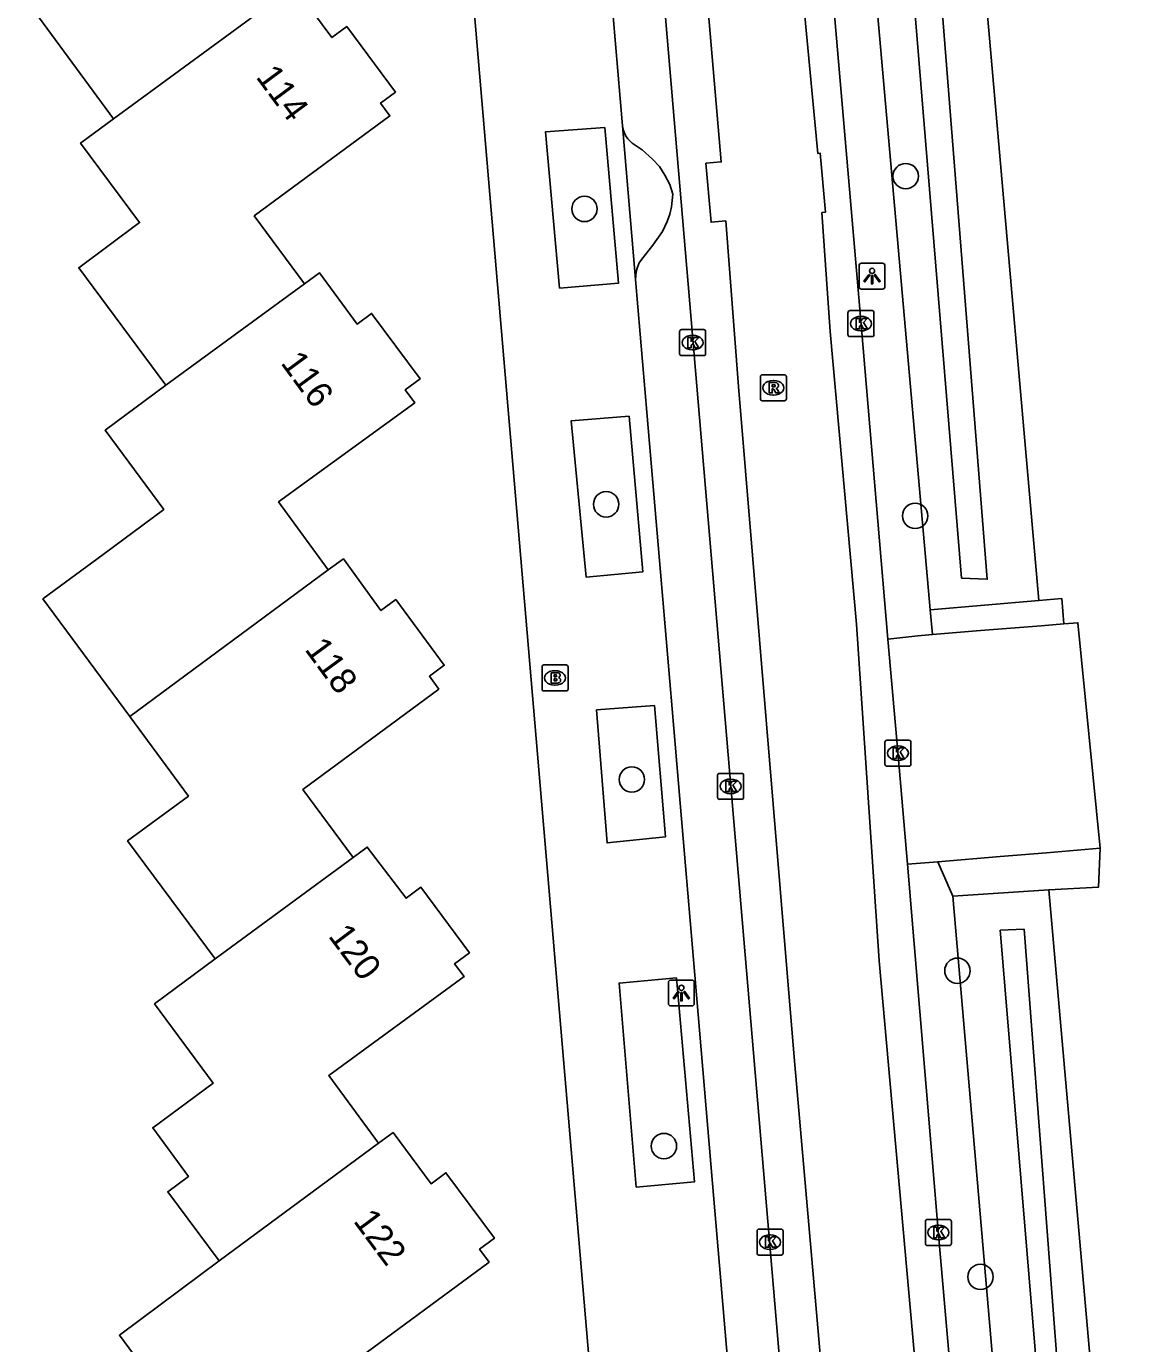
# Model space of a CAD drawing. Extents: x 163427 to 164190, y 380331 to 381641.
# Drawn here: x 163928.8 to 163971.9, y 381101.7 to 381152.4 of the extents above; entities that cross this region are included whole.
import ezdxf

# ---------------------------------------------------------------- set-up
doc = ezdxf.new("R2010")
doc.units = 0
for name, color, linetype in [('IMGEO_Boom', 7, 'Continuous'), ('IMGEO_Brandkraan', 7, 'Continuous'), ('IMGEO_Erf', 7, 'Continuous'), ('IMGEO_Groenvoorziening', 7, 'Continuous'), ('IMGEO_Haag', 7, 'Continuous'), ('IMGEO_Kolk', 7, 'Continuous'), ('IMGEO_Lichtpunt', 7, 'Continuous'), ('IMGEO_Pand', 7, 'Continuous'), ('IMGEO_Pand_nummerreeks', 7, 'Continuous'), ('IMGEO_Parkeervlak_open', 7, 'Continuous'), ('IMGEO_Rijbaan_lokaal_gesloten', 7, 'Continuous'), ('IMGEO_Rijbaan_lokaal_open', 7, 'Continuous'), ('IMGEO_Rioolput', 7, 'Continuous'), ('IMGEO_Voetpad_open', 7, 'Continuous'), ('IMGEO_Waterloop', 7, 'Continuous')]:
    doc.layers.add(name, color=color, linetype=linetype)

msp = doc.modelspace()

# ---------------------------------------------------------------- linework, layer by layer
at = {"layer": 'IMGEO_Boom'}
for centre in [(163962.63, 381146.6), (163950.264, 381145.339), (163951.101, 381133.969), (163962.994, 381133.526), (163952.09, 381123.378), (163964.621, 381116.017), (163953.324, 381109.268), (163965.509, 381104.234)]:
    msp.add_circle(centre, 0.489, dxfattribs=at)
at = {"layer": 'IMGEO_Brandkraan'}
for p, q in [((163948.63, 381126.86), (163948.63, 381127.712)), ((163948.705, 381127.786), (163949.557, 381127.786)), ((163949.118, 381127.566), (163949.143, 381127.566)), ((163949.631, 381127.712), (163949.631, 381126.86)), ((163949.141, 381127.006), (163949.116, 381127.006)), ((163949.557, 381126.786), (163948.705, 381126.786))]:
    msp.add_line(p, q, dxfattribs=at)
for points in [[(163948.63, 381126.86), (163948.63, 381127.712)], [(163948.705, 381127.786), (163949.557, 381127.786)], [(163948.978, 381127.486), (163948.978, 381127.086), (163949.191, 381127.086)], [(163949.209, 381127.486), (163948.978, 381127.486)], [(163949.157, 381127.405), (163949.103, 381127.405), (163949.103, 381127.329)], [(163949.631, 381127.712), (163949.631, 381126.86)], [(163949.103, 381127.329), (163949.156, 381127.329)], [(163949.165, 381127.253), (163949.103, 381127.253), (163949.103, 381127.172)], [(163949.103, 381127.172), (163949.165, 381127.172)], [(163949.557, 381126.786), (163948.705, 381126.786)]]:
    msp.add_lwpolyline(points, dxfattribs=at)
for centre, radius, start, end in [((163948.707, 381127.71), 0.0765, 91.552, 178.448), ((163948.707, 381127.71), 0.0765, 91.552, 178.448), ((163949.158, 381127.367), 0.0379, 267.8285, 90.9355), ((163949.213, 381127.341), 0.145, 59.4692, 91.5367), ((163949.238, 381127.388), 0.0922, 285.5137, 58.1501), ((163949.555, 381127.71), 0.0765, 1.552, 88.448), ((163949.555, 381127.71), 0.0765, 1.552, 88.448), ((163949.166, 381127.212), 0.0404, 269.8759, 90.5077), ((163949.197, 381127.337), 0.251, 268.6676, 293.5347), ((163949.243, 381127.196), 0.105, 301.3115, 78.989), ((163948.707, 381126.862), 0.0765, 181.552, 268.448), ((163948.707, 381126.862), 0.0765, 181.552, 268.448), ((163949.555, 381126.862), 0.0765, 271.552, 358.448), ((163949.555, 381126.862), 0.0765, 271.552, 358.448)]:
    msp.add_arc(centre, radius, start, end, dxfattribs=at)
for centre, major_axis, ratio, start_param, end_param in [((163949.117, 381127.286), (-0.387, 0.002), 0.722429, 4.712389, 7.853982), ((163949.142, 381127.286), (-0.39, 0.002), 0.717154, 1.570796, 4.712389)]:
    msp.add_ellipse(centre, major_axis=major_axis, ratio=ratio, start_param=start_param, end_param=end_param, dxfattribs=at)
at = {"layer": 'IMGEO_Erf'}
for points in [[(163964.083, 381172.104), (163967.761, 381130.27)], [(163968.143, 381119.133), (163971.906, 381076.452)]]:
    msp.add_lwpolyline(points, dxfattribs=at)
at = {"layer": 'IMGEO_Groenvoorziening'}
for points in [[(163959.878, 381171.815), (163963.576, 381129.903)], [(163964.442, 381118.892), (163968.112, 381076.236), (163969.993, 381076.343), (163971.906, 381076.452)]]:
    msp.add_lwpolyline(points, dxfattribs=at)
at = {"layer": 'IMGEO_Haag'}
for points in [[(163963.576, 381129.903), (163967.761, 381130.27)], [(163967.761, 381130.27), (163968.638, 381130.341), (163968.718, 381129.364)], [(163963.66, 381128.956), (163963.576, 381129.903)], [(163970.115, 381120.734), (163970.049, 381119.228), (163968.143, 381119.133)], [(163963.863, 381120.205), (163964.442, 381118.892)], [(163968.143, 381119.133), (163964.442, 381118.892)]]:
    msp.add_lwpolyline(points, dxfattribs=at)
at = {"layer": 'IMGEO_Kolk'}
for p, q in [((163960.409, 381140.496), (163960.409, 381141.348)), ((163960.484, 381141.422), (163961.336, 381141.422)), ((163960.897, 381141.202), (163960.922, 381141.202)), ((163961.41, 381141.348), (163961.41, 381140.496)), ((163953.927, 381139.766), (163953.927, 381140.618)), ((163954.002, 381140.692), (163954.854, 381140.692)), ((163954.928, 381140.618), (163954.928, 381139.766)), ((163960.92, 381140.642), (163960.895, 381140.642)), ((163954.415, 381140.472), (163954.44, 381140.472)), ((163961.336, 381140.422), (163960.484, 381140.422)), ((163954.854, 381139.692), (163954.002, 381139.692)), ((163954.438, 381139.912), (163954.413, 381139.912)), ((163961.905, 381124.89), (163962.757, 381124.89)), ((163961.83, 381123.964), (163961.83, 381124.816)), ((163962.318, 381124.67), (163962.343, 381124.67)), ((163962.831, 381124.816), (163962.831, 381123.964)), ((163962.757, 381123.89), (163961.905, 381123.89)), ((163962.341, 381124.11), (163962.316, 381124.11)), ((163955.39, 381122.688), (163955.39, 381123.54)), ((163955.465, 381123.614), (163956.317, 381123.614)), ((163955.878, 381123.394), (163955.903, 381123.394)), ((163956.391, 381123.54), (163956.391, 381122.688)), ((163955.901, 381122.834), (163955.876, 381122.834)), ((163956.317, 381122.614), (163955.465, 381122.614)), ((163963.387, 381105.516), (163963.387, 381106.368)), ((163963.462, 381106.442), (163964.314, 381106.442)), ((163963.875, 381106.222), (163963.9, 381106.222)), ((163964.388, 381106.368), (163964.388, 381105.516)), ((163956.908, 381105.145), (163956.908, 381105.997)), ((163956.983, 381106.071), (163957.835, 381106.071)), ((163957.396, 381105.851), (163957.421, 381105.851)), ((163957.909, 381105.997), (163957.909, 381105.145)), ((163963.898, 381105.662), (163963.873, 381105.662)), ((163957.835, 381105.071), (163956.983, 381105.071)), ((163957.419, 381105.291), (163957.394, 381105.291)), ((163964.314, 381105.442), (163963.462, 381105.442))]:
    msp.add_line(p, q, dxfattribs=at)
for points in [[(163960.409, 381140.496), (163960.409, 381141.348)], [(163960.484, 381141.422), (163961.336, 381141.422)], [(163960.73, 381141.122), (163960.853, 381141.122), (163960.853, 381140.971), (163960.983, 381141.122), (163961.147, 381141.122), (163961.001, 381140.971), (163961.154, 381140.722), (163961.002, 381140.722), (163960.917, 381140.886), (163960.853, 381140.819), (163960.853, 381140.722), (163960.73, 381140.722), (163960.73, 381141.122)], [(163961.41, 381141.348), (163961.41, 381140.496)], [(163953.927, 381139.766), (163953.927, 381140.618)], [(163954.002, 381140.692), (163954.854, 381140.692)], [(163954.928, 381140.618), (163954.928, 381139.766)], [(163954.248, 381140.392), (163954.371, 381140.392), (163954.371, 381140.241), (163954.501, 381140.392), (163954.665, 381140.392), (163954.519, 381140.241), (163954.672, 381139.992), (163954.52, 381139.992), (163954.435, 381140.156), (163954.371, 381140.089), (163954.371, 381139.992), (163954.248, 381139.992), (163954.248, 381140.392)], [(163961.336, 381140.422), (163960.484, 381140.422)], [(163954.854, 381139.692), (163954.002, 381139.692)], [(163961.905, 381124.89), (163962.757, 381124.89)], [(163961.83, 381123.964), (163961.83, 381124.816)], [(163962.151, 381124.59), (163962.274, 381124.59), (163962.274, 381124.439), (163962.404, 381124.59), (163962.568, 381124.59), (163962.422, 381124.439), (163962.575, 381124.19), (163962.423, 381124.19), (163962.338, 381124.354), (163962.274, 381124.287), (163962.274, 381124.19), (163962.151, 381124.19), (163962.151, 381124.59)], [(163962.831, 381124.816), (163962.831, 381123.964)], [(163962.757, 381123.89), (163961.905, 381123.89)], [(163955.39, 381122.688), (163955.39, 381123.54)], [(163955.465, 381123.614), (163956.317, 381123.614)], [(163955.711, 381123.314), (163955.834, 381123.314), (163955.834, 381123.163), (163955.964, 381123.314), (163956.128, 381123.314), (163955.982, 381123.163), (163956.135, 381122.914), (163955.983, 381122.914), (163955.898, 381123.078), (163955.834, 381123.011), (163955.834, 381122.914), (163955.711, 381122.914), (163955.711, 381123.314)], [(163956.391, 381123.54), (163956.391, 381122.688)], [(163956.317, 381122.614), (163955.465, 381122.614)], [(163963.387, 381105.516), (163963.387, 381106.368)], [(163963.462, 381106.442), (163964.314, 381106.442)], [(163963.708, 381106.142), (163963.831, 381106.142), (163963.831, 381105.991), (163963.961, 381106.142), (163964.125, 381106.142), (163963.979, 381105.991), (163964.132, 381105.742), (163963.98, 381105.742), (163963.895, 381105.906), (163963.831, 381105.839), (163963.831, 381105.742), (163963.708, 381105.742), (163963.708, 381106.142)], [(163964.388, 381106.368), (163964.388, 381105.516)], [(163956.908, 381105.145), (163956.908, 381105.997)], [(163956.983, 381106.071), (163957.835, 381106.071)], [(163957.229, 381105.771), (163957.352, 381105.771), (163957.352, 381105.62), (163957.482, 381105.771), (163957.646, 381105.771), (163957.5, 381105.62), (163957.653, 381105.371), (163957.501, 381105.371), (163957.416, 381105.535), (163957.352, 381105.468), (163957.352, 381105.371), (163957.229, 381105.371), (163957.229, 381105.771)], [(163957.909, 381105.997), (163957.909, 381105.145)], [(163957.835, 381105.071), (163956.983, 381105.071)], [(163964.314, 381105.442), (163963.462, 381105.442)]]:
    msp.add_lwpolyline(points, dxfattribs=at)
for centre, start, end in [((163960.486, 381141.346), 91.552, 178.448), ((163960.486, 381141.346), 91.552, 178.448), ((163961.334, 381141.346), 1.552, 88.448), ((163961.334, 381141.346), 1.552, 88.448), ((163954.004, 381140.616), 91.552, 178.448), ((163954.004, 381140.616), 91.552, 178.448), ((163954.852, 381140.616), 1.552, 88.448), ((163954.852, 381140.616), 1.552, 88.448), ((163960.486, 381140.498), 181.552, 268.448), ((163960.486, 381140.498), 181.552, 268.448), ((163961.334, 381140.498), 271.552, 358.448), ((163961.334, 381140.498), 271.552, 358.448), ((163954.004, 381139.768), 181.552, 268.448), ((163954.004, 381139.768), 181.552, 268.448), ((163954.852, 381139.768), 271.552, 358.448), ((163954.852, 381139.768), 271.552, 358.448), ((163961.907, 381124.814), 91.552, 178.448), ((163961.907, 381124.814), 91.552, 178.448), ((163962.755, 381124.814), 1.552, 88.448), ((163962.755, 381124.814), 1.552, 88.448), ((163961.907, 381123.966), 181.552, 268.448), ((163961.907, 381123.966), 181.552, 268.448), ((163962.755, 381123.966), 271.552, 358.448), ((163962.755, 381123.966), 271.552, 358.448), ((163955.467, 381123.538), 91.552, 178.448), ((163955.467, 381123.538), 91.552, 178.448), ((163956.315, 381123.538), 1.552, 88.448), ((163956.315, 381123.538), 1.552, 88.448), ((163955.467, 381122.69), 181.552, 268.448), ((163955.467, 381122.69), 181.552, 268.448), ((163956.315, 381122.69), 271.552, 358.448), ((163956.315, 381122.69), 271.552, 358.448), ((163963.464, 381106.366), 91.552, 178.448), ((163963.464, 381106.366), 91.552, 178.448), ((163964.312, 381106.366), 1.552, 88.448), ((163964.312, 381106.366), 1.552, 88.448), ((163956.985, 381105.995), 91.552, 178.448), ((163956.985, 381105.995), 91.552, 178.448), ((163957.833, 381105.995), 1.552, 88.448), ((163957.833, 381105.995), 1.552, 88.448), ((163956.985, 381105.147), 181.552, 268.448), ((163956.985, 381105.147), 181.552, 268.448), ((163957.833, 381105.147), 271.552, 358.448), ((163957.833, 381105.147), 271.552, 358.448), ((163963.464, 381105.518), 181.552, 268.448), ((163963.464, 381105.518), 181.552, 268.448), ((163964.312, 381105.518), 271.552, 358.448), ((163964.312, 381105.518), 271.552, 358.448)]:
    msp.add_arc(centre, 0.0765, start, end, dxfattribs=at)
for centre, major_axis, ratio, start_param, end_param in [((163960.896, 381140.922), (-0.387, 0.002), 0.722429, 4.712389, 7.853982), ((163960.921, 381140.922), (-0.39, 0.002), 0.717154, 1.570796, 4.712389), ((163954.414, 381140.192), (-0.387, 0.002), 0.722429, 4.712389, 7.853982), ((163954.439, 381140.192), (-0.39, 0.002), 0.717154, 1.570796, 4.712389), ((163962.317, 381124.39), (-0.387, 0.002), 0.722429, 4.712389, 7.853982), ((163962.342, 381124.39), (-0.39, 0.002), 0.717154, 1.570796, 4.712389), ((163955.877, 381123.114), (-0.387, 0.002), 0.722429, 4.712389, 7.853982), ((163955.902, 381123.114), (-0.39, 0.002), 0.717154, 1.570796, 4.712389), ((163963.874, 381105.942), (-0.387, 0.002), 0.722429, 4.712389, 7.853982), ((163963.899, 381105.942), (-0.39, 0.002), 0.717154, 1.570796, 4.712389), ((163957.395, 381105.571), (-0.387, 0.002), 0.722429, 4.712389, 7.853982), ((163957.42, 381105.571), (-0.39, 0.002), 0.717154, 1.570796, 4.712389)]:
    msp.add_ellipse(centre, major_axis=major_axis, ratio=ratio, start_param=start_param, end_param=end_param, dxfattribs=at)
at = {"layer": 'IMGEO_Lichtpunt'}
for p, q in [((163960.837, 381143.155), (163960.837, 381142.348)), ((163960.837, 381143.155), (163960.837, 381142.348)), ((163961.739, 381143.25), (163960.931, 381143.25)), ((163961.739, 381143.25), (163960.931, 381143.25)), ((163961.833, 381142.348), (163961.833, 381143.155)), ((163961.833, 381142.348), (163961.833, 381143.155)), ((163960.931, 381142.254), (163961.739, 381142.254)), ((163960.931, 381142.254), (163961.739, 381142.254)), ((163953.497, 381115.562), (163953.497, 381114.755)), ((163953.497, 381115.562), (163953.497, 381114.755)), ((163954.399, 381115.657), (163953.591, 381115.657)), ((163954.399, 381115.657), (163953.591, 381115.657)), ((163954.493, 381114.755), (163954.493, 381115.562)), ((163954.493, 381114.755), (163954.493, 381115.562)), ((163953.591, 381114.661), (163954.399, 381114.661)), ((163953.591, 381114.661), (163954.399, 381114.661))]:
    msp.add_line(p, q, dxfattribs=at)
for points in [[(163961.211, 381142.819), (163961.25, 381142.791), (163961.062, 381142.529), (163961.024, 381142.556), (163961.211, 381142.819)], [(163961.313, 381142.771), (163961.36, 381142.771), (163961.36, 381142.449), (163961.313, 381142.449), (163961.313, 381142.771)], [(163961.423, 381142.791), (163961.461, 381142.818), (163961.648, 381142.556), (163961.609, 381142.528), (163961.423, 381142.791)], [(163953.871, 381115.226), (163953.91, 381115.198), (163953.722, 381114.936), (163953.684, 381114.963), (163953.871, 381115.226)], [(163954.083, 381115.198), (163954.121, 381115.225), (163954.308, 381114.963), (163954.269, 381114.935), (163954.083, 381115.198)], [(163953.973, 381115.178), (163954.02, 381115.178), (163954.02, 381114.856), (163953.973, 381114.856), (163953.973, 381115.178)]]:
    msp.add_lwpolyline(points, dxfattribs=at)
for centre in [(163961.336, 381142.953), (163953.996, 381115.36)]:
    msp.add_circle(centre, 0.0994, dxfattribs=at)
for centre, start, end in [((163960.931, 381143.155), 90, 180), ((163960.931, 381143.155), 90, 180), ((163961.739, 381143.155), 0, 90), ((163961.739, 381143.155), 0, 90), ((163960.931, 381142.348), 180, 270), ((163960.931, 381142.348), 180, 270), ((163961.739, 381142.348), 270, 0), ((163961.739, 381142.348), 270, 360), ((163953.591, 381115.562), 90, 180), ((163953.591, 381115.562), 90, 180), ((163954.399, 381115.562), 0, 90), ((163954.399, 381115.562), 0, 90), ((163953.591, 381114.755), 180, 270), ((163953.591, 381114.755), 180, 270), ((163954.399, 381114.755), 270, 0), ((163954.399, 381114.755), 270, 360)]:
    msp.add_arc(centre, 0.0946, start, end, dxfattribs=at)
at = {"layer": 'IMGEO_Pand'}
for points in [[(163932.137, 381148.807), (163928.78, 381153.354), (163932.164, 381155.845), (163929.92, 381158.894)], [(163939.484, 381142.456), (163937.556, 381145.07), (163942.777, 381148.92), (163942.414, 381149.411), (163942.985, 381149.834), (163941.117, 381152.358), (163940.544, 381151.934), (163939.092, 381153.895), (163938.518, 381153.493)], [(163938.518, 381153.493), (163932.137, 381148.807)], [(163932.137, 381148.807), (163930.87, 381147.871), (163933.141, 381144.812), (163930.799, 381143.073), (163934.152, 381138.556)], [(163940.402, 381131.441), (163938.491, 381134.064), (163943.729, 381137.879), (163943.368, 381138.372), (163943.94, 381138.795), (163942.072, 381141.319), (163941.512, 381140.904), (163940.063, 381142.883), (163939.484, 381142.456)], [(163934.152, 381138.556), (163939.484, 381142.456)], [(163934.152, 381138.556), (163931.809, 381136.817), (163934.069, 381133.774), (163931.734, 381132.041), (163929.416, 381130.33), (163932.761, 381125.797)], [(163932.761, 381125.797), (163940.402, 381131.441)], [(163941.358, 381120.371), (163939.42, 381122.992), (163944.654, 381126.86), (163944.294, 381127.352), (163944.865, 381127.775), (163942.997, 381130.299), (163942.426, 381129.876), (163940.983, 381131.864), (163940.402, 381131.441)], [(163932.761, 381125.797), (163935.016, 381122.741), (163932.675, 381121.014), (163936.05, 381116.469)], [(163941.358, 381120.371), (163936.05, 381116.469)], [(163942.333, 381109.379), (163940.425, 381111.99), (163945.631, 381115.794), (163945.266, 381116.283), (163945.837, 381116.706), (163943.969, 381119.23), (163943.398, 381118.807), (163941.906, 381120.776), (163941.358, 381120.371)], [(163936.05, 381116.469), (163933.717, 381114.737), (163935.967, 381111.689), (163933.647, 381109.976), (163935.022, 381108.093), (163934.226, 381107.512), (163936.208, 381104.851)], [(163936.208, 381104.851), (163934.686, 381103.718), (163932.362, 381101.988), (163934.555, 381099.018), (163937.984, 381094.376), (163938.625, 381094.766), (163943.354, 381098.263), (163941.371, 381100.945), (163946.59, 381104.805), (163946.227, 381105.296), (163946.798, 381105.719), (163944.93, 381108.243), (163944.359, 381107.82), (163942.895, 381109.79), (163942.333, 381109.379)], [(163936.208, 381104.851), (163942.333, 381109.379)]]:
    msp.add_lwpolyline(points, dxfattribs=at)
at = {"layer": 'IMGEO_Parkeervlak_open'}
msp.add_lwpolyline([(163952.23, 381142.62), (163952.249, 381142.913), (163952.293, 381143.059), (163952.375, 381143.262), (163952.473, 381143.406), (163952.895, 381143.948), (163953.263, 381144.47), (163953.454, 381144.857), (163953.551, 381145.131), (163953.62, 381145.417), (163953.669, 381145.91), (163953.556, 381146.274), (163953.361, 381146.64), (163953.15, 381146.966), (163952.888, 381147.257), (163952.481, 381147.611), (163952.102, 381147.871), (163951.933, 381148.04), (163951.845, 381148.17), (163951.773, 381148.354), (163951.732, 381148.533)], dxfattribs=at)
at = {"layer": 'IMGEO_Rijbaan_lokaal_gesloten'}
for points in [[(163964.785, 381071.085), (163965.022, 381072.335), (163965.123, 381074.279), (163965.055, 381076.189), (163964.92, 381078.32), (163964.519, 381083.831), (163961.605, 381116.392), (163960.734, 381129.362), (163959.729, 381140.623), (163959.405, 381145.199), (163959.542, 381145.211), (163959.343, 381147.482), (163959.243, 381147.473), (163958.43, 381156.155), (163955.126, 381192.205), (163954.392, 381200.62), (163955.843, 381200.674)], [(163949.339, 381200.263), (163951.02, 381200.319), (163951.421, 381194.676), (163953.356, 381172.452), (163955.532, 381147.148), (163954.94, 381147.096), (163955.139, 381144.825), (163955.706, 381144.875), (163956.194, 381138.505), (163958.336, 381112.694), (163961.39, 381077.786), (163961.505, 381075.485), (163961.437, 381074.145), (163961.069, 381072.737), (163960.198, 381071.028), (163959.492, 381070.181)], [(163949.339, 381200.263), (163958.804, 381089.012)], [(163958.236, 381172.53), (163958.314, 381171.564), (163959.779, 381154.151), (163960.923, 381140.74), (163961.937, 381128.781)], [(163961.937, 381128.781), (163962.336, 381124.306), (163962.695, 381120.123)], [(163962.695, 381120.123), (163963.894, 381105.867), (163965.151, 381091.44), (163966.221, 381079.053), (163966.291, 381078.527)]]:
    msp.add_lwpolyline(points, dxfattribs=at)
at = {"layer": 'IMGEO_Rijbaan_lokaal_open'}
for points in [[(163968.718, 381129.364), (163969.263, 381129.408), (163970.115, 381120.734)], [(163961.937, 381128.781), (163963.098, 381128.911), (163963.66, 381128.956)], [(163963.66, 381128.956), (163965.513, 381129.106), (163967.847, 381129.294), (163968.718, 381129.364)], [(163970.115, 381120.734), (163968.046, 381120.559), (163966.269, 381120.409), (163963.863, 381120.205)], [(163962.695, 381120.123), (163963.863, 381120.205)]]:
    msp.add_lwpolyline(points, dxfattribs=at)
at = {"layer": 'IMGEO_Rioolput'}
for p, q in [((163957.035, 381138.028), (163957.035, 381138.88)), ((163957.11, 381138.954), (163957.962, 381138.954)), ((163957.523, 381138.734), (163957.548, 381138.734)), ((163958.036, 381138.88), (163958.036, 381138.028)), ((163957.546, 381138.174), (163957.521, 381138.174)), ((163957.962, 381137.954), (163957.11, 381137.954))]:
    msp.add_line(p, q, dxfattribs=at)
for points in [[(163957.035, 381138.028), (163957.035, 381138.88)], [(163957.11, 381138.954), (163957.962, 381138.954)], [(163957.624, 381138.652), (163957.372, 381138.654), (163957.372, 381138.254)], [(163957.55, 381138.573), (163957.496, 381138.573), (163957.496, 381138.492)], [(163958.036, 381138.88), (163958.036, 381138.028)], [(163957.372, 381138.254), (163957.496, 381138.254), (163957.496, 381138.416), (163957.507, 381138.416)], [(163957.496, 381138.492), (163957.548, 381138.492)], [(163957.554, 381138.387), (163957.625, 381138.254), (163957.765, 381138.254), (163957.7, 381138.38)], [(163957.962, 381137.954), (163957.11, 381137.954)]]:
    msp.add_lwpolyline(points, dxfattribs=at)
for centre, radius, start, end in [((163957.112, 381138.878), 0.0765, 91.552, 178.448), ((163957.112, 381138.878), 0.0765, 91.552, 178.448), ((163957.556, 381138.477), 0.0964, 77.0061, 93.1865), ((163957.57, 381138.534), 0.0378, 276.6634, 79.6772), ((163957.623, 381138.542), 0.109, 350.3612, 89.416), ((163957.621, 381138.542), 0.112, 277.5842, 350.9817), ((163957.96, 381138.878), 0.0765, 1.552, 88.448), ((163957.96, 381138.878), 0.0765, 1.552, 88.448), ((163957.112, 381138.03), 0.0765, 181.552, 268.448), ((163957.112, 381138.03), 0.0765, 181.552, 268.448), ((163957.506, 381138.363), 0.0533, 26.0293, 88.6989), ((163957.532, 381138.681), 0.19, 274.7715, 282.9687), ((163957.605, 381138.327), 0.108, 29.5134, 73.7905), ((163957.96, 381138.03), 0.0765, 271.552, 358.448), ((163957.96, 381138.03), 0.0765, 271.552, 358.448)]:
    msp.add_arc(centre, radius, start, end, dxfattribs=at)
for centre, major_axis, ratio, start_param, end_param in [((163957.522, 381138.454), (-0.387, 0.002), 0.722429, 4.712389, 7.853982), ((163957.547, 381138.454), (-0.39, 0.002), 0.717154, 1.570796, 4.712389)]:
    msp.add_ellipse(centre, major_axis=major_axis, ratio=ratio, start_param=start_param, end_param=end_param, dxfattribs=at)
at = {"layer": 'IMGEO_Voetpad_open'}
for points in [[(163941.853, 381200.072), (163942.036, 381199.692), (163952.531, 381076.448)], [(163951.732, 381148.533), (163951.276, 381153.805), (163950.764, 381159.81), (163950.314, 381165.084), (163949.802, 381171.089), (163949.351, 381176.388), (163947.543, 381196.937)], [(163951.055, 381148.475), (163951.58, 381142.485), (163949.309, 381142.293), (163948.767, 381148.309), (163951.055, 381148.475)], [(163952.23, 381142.62), (163951.732, 381148.533)], [(163956.538, 381092.097), (163955.774, 381101.062), (163955.197, 381107.829), (163954.513, 381115.843), (163954.064, 381121.107), (163953.638, 381126.103), (163953.191, 381131.355), (163952.678, 381137.361), (163952.23, 381142.62)], [(163951.984, 381137.357), (163952.507, 381131.368), (163950.336, 381131.164), (163949.759, 381137.187), (163951.984, 381137.357)], [(163952.964, 381126.231), (163953.383, 381121.167), (163951.135, 381120.936), (163950.731, 381126.057), (163952.964, 381126.231)], [(163953.811, 381115.738), (163954.501, 381107.896), (163952.255, 381107.693), (163951.599, 381115.544), (163953.811, 381115.738)]]:
    msp.add_lwpolyline(points, dxfattribs=at)
at = {"layer": 'IMGEO_Waterloop'}
for points in [[(163961.497, 381171.065), (163962.565, 381171.188), (163963.592, 381158.519), (163965.768, 381131.086), (163964.783, 381131.127), (163961.497, 381171.065)], [(163967.192, 381117.614), (163968.958, 381094.37), (163970.58, 381077.45), (163969.615, 381077.368), (163967.603, 381101.577), (163966.268, 381117.573), (163967.192, 381117.614)]]:
    msp.add_lwpolyline(points, dxfattribs=at)

# ---------------------------------------------------------------- texts
at = {"layer": 'IMGEO_Pand_nummerreeks'}
for s, rotation, p in [('114', 306.5275, (163937.587, 381150.416)), ('116', 306.227, (163938.544, 381139.406)), ('118', 306.2643, (163939.468, 381128.384)), ('120', 306.7852, (163940.374, 381117.348)), ('122', 306.5488, (163941.339, 381106.38))]:
    msp.add_text(s, height=1, rotation=rotation, dxfattribs=at).set_placement(p)

doc.saveas('drawing.dxf')
